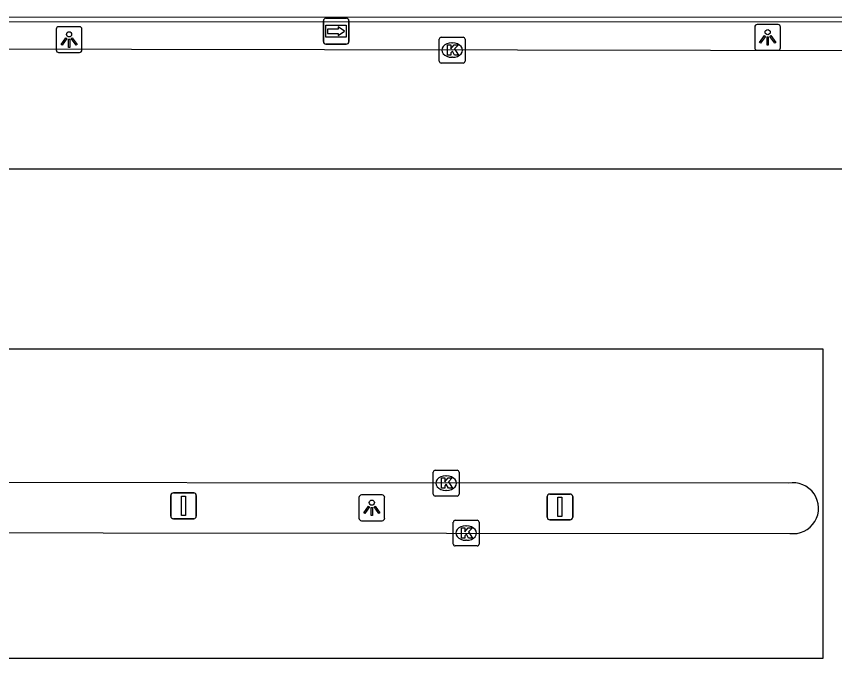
# Model space of a CAD drawing. Extents: x 160203 to 161526, y 379529 to 381797.
# Drawn here: x 161133.13 to 161164.86, y 380857.94 to 380882.84 of the extents above; entities that cross this region are included whole.
import ezdxf

# ---------------------------------------------------------------- set-up
doc = ezdxf.new("R2010")
doc.units = 0
for name, color, linetype in [('IMGEO_Hek', 7, 'Continuous'), ('IMGEO_Kolk', 7, 'Continuous'), ('IMGEO_Lichtpunt', 7, 'Continuous'), ('IMGEO_Parkeervlak_gesloten', 7, 'Continuous'), ('IMGEO_Rijbaan_lokaal_open', 7, 'Continuous'), ('IMGEO_Vlaggenmast', 7, 'Continuous'), ('IMGEO_Voetpad_open', 7, 'Continuous'), ('IMGEO_Wegwijzer', 7, 'Continuous')]:
    doc.layers.add(name, color=color, linetype=linetype)

msp = doc.modelspace()

# ---------------------------------------------------------------- linework, layer by layer
at = {"layer": 'IMGEO_Hek'}
msp.add_lwpolyline([(161024.403, 380882.66), (161191.319, 380882.635)], dxfattribs=at)
at = {"layer": 'IMGEO_Kolk'}
for p, q in [((161149.532, 380881.108), (161149.532, 380881.96)), ((161149.607, 380882.034), (161150.459, 380882.034)), ((161150.533, 380881.96), (161150.533, 380881.108)), ((161150.02, 380881.814), (161150.045, 380881.814)), ((161150.459, 380881.034), (161149.607, 380881.034)), ((161150.043, 380881.254), (161150.018, 380881.254)), ((161149.296, 380864.321), (161149.296, 380865.173)), ((161149.371, 380865.247), (161150.223, 380865.247)), ((161150.297, 380865.173), (161150.297, 380864.321)), ((161149.784, 380865.027), (161149.809, 380865.027)), ((161149.807, 380864.467), (161149.782, 380864.467)), ((161150.223, 380864.247), (161149.371, 380864.247)), ((161150.075, 380862.384), (161150.075, 380863.236)), ((161150.15, 380863.31), (161151.002, 380863.31)), ((161151.076, 380863.236), (161151.076, 380862.384)), ((161150.563, 380863.09), (161150.588, 380863.09)), ((161151.002, 380862.31), (161150.15, 380862.31)), ((161150.586, 380862.53), (161150.561, 380862.53))]:
    msp.add_line(p, q, dxfattribs=at)
for points in [[(161149.532, 380881.108), (161149.532, 380881.96)], [(161149.607, 380882.034), (161150.459, 380882.034)], [(161150.533, 380881.96), (161150.533, 380881.108)], [(161149.853, 380881.734), (161149.976, 380881.734), (161149.976, 380881.583), (161150.106, 380881.734), (161150.27, 380881.734), (161150.124, 380881.583), (161150.277, 380881.334), (161150.125, 380881.334), (161150.04, 380881.498), (161149.976, 380881.431), (161149.976, 380881.334), (161149.853, 380881.334), (161149.853, 380881.734)], [(161150.459, 380881.034), (161149.607, 380881.034)], [(161149.296, 380864.321), (161149.296, 380865.173)], [(161149.371, 380865.247), (161150.223, 380865.247)], [(161150.297, 380865.173), (161150.297, 380864.321)], [(161149.617, 380864.947), (161149.74, 380864.947), (161149.74, 380864.796), (161149.87, 380864.947), (161150.034, 380864.947), (161149.888, 380864.796), (161150.041, 380864.547), (161149.889, 380864.547), (161149.804, 380864.711), (161149.74, 380864.644), (161149.74, 380864.547), (161149.617, 380864.547), (161149.617, 380864.947)], [(161150.223, 380864.247), (161149.371, 380864.247)], [(161150.075, 380862.384), (161150.075, 380863.236)], [(161150.15, 380863.31), (161151.002, 380863.31)], [(161151.076, 380863.236), (161151.076, 380862.384)], [(161150.396, 380863.01), (161150.519, 380863.01), (161150.519, 380862.859), (161150.649, 380863.01), (161150.813, 380863.01), (161150.667, 380862.859), (161150.82, 380862.61), (161150.668, 380862.61), (161150.583, 380862.774), (161150.519, 380862.707), (161150.519, 380862.61), (161150.396, 380862.61), (161150.396, 380863.01)], [(161151.002, 380862.31), (161150.15, 380862.31)]]:
    msp.add_lwpolyline(points, dxfattribs=at)
for centre, start, end in [((161149.609, 380881.958), 91.552, 178.448), ((161149.609, 380881.958), 91.552, 178.448), ((161150.457, 380881.958), 1.552, 88.448), ((161150.457, 380881.958), 1.552, 88.448), ((161149.609, 380881.11), 181.552, 268.448), ((161149.609, 380881.11), 181.552, 268.448), ((161150.457, 380881.11), 271.552, 358.448), ((161150.457, 380881.11), 271.552, 358.448), ((161149.373, 380865.171), 91.552, 178.448), ((161149.373, 380865.171), 91.552, 178.448), ((161150.221, 380865.171), 1.552, 88.448), ((161150.221, 380865.171), 1.552, 88.448), ((161149.373, 380864.323), 181.552, 268.448), ((161149.373, 380864.323), 181.552, 268.448), ((161150.221, 380864.323), 271.552, 358.448), ((161150.221, 380864.323), 271.552, 358.448), ((161150.152, 380863.234), 91.552, 178.448), ((161150.152, 380863.234), 91.552, 178.448), ((161151, 380863.234), 1.552, 88.448), ((161151, 380863.234), 1.552, 88.448), ((161150.152, 380862.386), 181.552, 268.448), ((161150.152, 380862.386), 181.552, 268.448), ((161151, 380862.386), 271.552, 358.448), ((161151, 380862.386), 271.552, 358.448)]:
    msp.add_arc(centre, 0.0765, start, end, dxfattribs=at)
for centre, major_axis, ratio, start_param, end_param in [((161150.019, 380881.534), (-0.387, 0.002), 0.722429, 4.712389, 7.853982), ((161150.044, 380881.534), (-0.39, 0.002), 0.717154, 1.570796, 4.712389), ((161149.783, 380864.747), (-0.387, 0.002), 0.722429, 4.712389, 7.853982), ((161149.808, 380864.747), (-0.39, 0.002), 0.717154, 1.570796, 4.712389), ((161150.562, 380862.81), (-0.387, 0.002), 0.722429, 4.712389, 7.853982), ((161150.587, 380862.81), (-0.39, 0.002), 0.717154, 1.570796, 4.712389)]:
    msp.add_ellipse(centre, major_axis=major_axis, ratio=ratio, start_param=start_param, end_param=end_param, dxfattribs=at)
at = {"layer": 'IMGEO_Lichtpunt'}
for p, q in [((161134.674, 380882.347), (161134.674, 380881.54)), ((161134.674, 380882.347), (161134.674, 380881.54)), ((161135.576, 380882.442), (161134.768, 380882.442)), ((161135.576, 380882.442), (161134.768, 380882.442)), ((161135.67, 380881.54), (161135.67, 380882.347)), ((161135.67, 380881.54), (161135.67, 380882.347)), ((161161.767, 380882.431), (161161.767, 380881.624)), ((161161.767, 380882.431), (161161.767, 380881.624)), ((161162.669, 380882.526), (161161.861, 380882.526)), ((161162.669, 380882.526), (161161.861, 380882.526)), ((161162.763, 380881.624), (161162.763, 380882.431)), ((161162.763, 380881.624), (161162.763, 380882.431)), ((161134.768, 380881.446), (161135.576, 380881.446)), ((161134.768, 380881.446), (161135.576, 380881.446)), ((161161.861, 380881.53), (161162.669, 380881.53)), ((161161.861, 380881.53), (161162.669, 380881.53)), ((161146.416, 380864.192), (161146.416, 380863.385)), ((161146.416, 380864.192), (161146.416, 380863.385)), ((161147.318, 380864.287), (161146.51, 380864.287)), ((161147.318, 380864.287), (161146.51, 380864.287)), ((161147.412, 380863.385), (161147.412, 380864.192)), ((161147.412, 380863.385), (161147.412, 380864.192)), ((161146.51, 380863.291), (161147.318, 380863.291)), ((161146.51, 380863.291), (161147.318, 380863.291))]:
    msp.add_line(p, q, dxfattribs=at)
for points in [[(161135.048, 380882.011), (161135.087, 380881.983), (161134.899, 380881.721), (161134.861, 380881.748), (161135.048, 380882.011)], [(161135.15, 380881.963), (161135.197, 380881.963), (161135.197, 380881.641), (161135.15, 380881.641), (161135.15, 380881.963)], [(161135.26, 380881.983), (161135.298, 380882.01), (161135.485, 380881.748), (161135.446, 380881.72), (161135.26, 380881.983)], [(161162.141, 380882.095), (161162.18, 380882.067), (161161.992, 380881.805), (161161.954, 380881.832), (161162.141, 380882.095)], [(161162.243, 380882.047), (161162.29, 380882.047), (161162.29, 380881.725), (161162.243, 380881.725), (161162.243, 380882.047)], [(161162.353, 380882.067), (161162.391, 380882.094), (161162.578, 380881.832), (161162.539, 380881.804), (161162.353, 380882.067)], [(161146.79, 380863.856), (161146.829, 380863.828), (161146.641, 380863.566), (161146.603, 380863.593), (161146.79, 380863.856)], [(161147.002, 380863.828), (161147.04, 380863.855), (161147.227, 380863.593), (161147.188, 380863.565), (161147.002, 380863.828)], [(161146.892, 380863.808), (161146.939, 380863.808), (161146.939, 380863.486), (161146.892, 380863.486), (161146.892, 380863.808)]]:
    msp.add_lwpolyline(points, dxfattribs=at)
for centre in [(161135.173, 380882.145), (161162.266, 380882.229), (161146.915, 380863.99)]:
    msp.add_circle(centre, 0.0994, dxfattribs=at)
for centre, start, end in [((161134.768, 380882.347), 90, 180), ((161134.768, 380882.347), 90, 180), ((161135.576, 380882.347), 0, 90), ((161135.576, 380882.347), 0, 90), ((161161.861, 380882.431), 90, 180), ((161161.861, 380882.431), 90, 180), ((161162.669, 380882.431), 0, 90), ((161162.669, 380882.431), 0, 90), ((161161.861, 380881.624), 180, 270), ((161161.861, 380881.624), 180, 270), ((161162.669, 380881.624), 270, 0), ((161162.669, 380881.624), 270, 360), ((161134.768, 380881.54), 180, 270), ((161134.768, 380881.54), 180, 270), ((161135.576, 380881.54), 270, 0), ((161135.576, 380881.54), 270, 360), ((161146.51, 380864.192), 90, 180), ((161146.51, 380864.192), 90, 180), ((161147.318, 380864.192), 0, 90), ((161147.318, 380864.192), 0, 90), ((161146.51, 380863.385), 180, 270), ((161146.51, 380863.385), 180, 270), ((161147.318, 380863.385), 270, 0), ((161147.318, 380863.385), 270, 360)]:
    msp.add_arc(centre, 0.0946, start, end, dxfattribs=at)
at = {"layer": 'IMGEO_Parkeervlak_gesloten'}
for points in [[(161190.008, 380881.462), (161025.263, 380881.755)], [(161163.067, 380864.74), (161069.788, 380864.795), (161069.369, 380864.741)], [(161069.919, 380862.889), (161163.122, 380862.797)]]:
    msp.add_lwpolyline(points, dxfattribs=at)
msp.add_arc((161163.254, 380863.773), 0.985, 262.2733, 100.9696, dxfattribs=at)
at = {"layer": 'IMGEO_Rijbaan_lokaal_open'}
for points in [[(161190.893, 380876.912), (161024.332, 380876.912), (161024.332, 380881.333)], [(161069.369, 380864.741), (161068.443, 380864.741), (161068.443, 380869.951), (161164.402, 380869.951), (161164.402, 380857.943), (161069.108, 380857.943), (161069.108, 380863.066)]]:
    msp.add_lwpolyline(points, dxfattribs=at)
at = {"layer": 'IMGEO_Vlaggenmast'}
for p, q in [((161139.118, 380863.468), (161139.118, 380864.268)), ((161139.118, 380864.268), (161139.118, 380863.468)), ((161139.218, 380864.368), (161140.008, 380864.368)), ((161140.008, 380864.368), (161139.218, 380864.368)), ((161140.108, 380864.268), (161140.108, 380863.468)), ((161140.108, 380863.468), (161140.108, 380864.268)), ((161153.714, 380863.424), (161153.714, 380864.224)), ((161153.714, 380864.224), (161153.714, 380863.424)), ((161153.814, 380864.324), (161154.604, 380864.324)), ((161154.604, 380864.324), (161153.814, 380864.324)), ((161154.704, 380864.224), (161154.704, 380863.424)), ((161154.704, 380863.424), (161154.704, 380864.224)), ((161140.008, 380863.368), (161139.218, 380863.368)), ((161139.218, 380863.368), (161140.008, 380863.368)), ((161154.604, 380863.324), (161153.814, 380863.324)), ((161153.814, 380863.324), (161154.604, 380863.324))]:
    msp.add_line(p, q, dxfattribs=at)
for points in [[(161139.538, 380864.243), (161139.688, 380864.243), (161139.688, 380863.493), (161139.538, 380863.493), (161139.538, 380864.243)], [(161154.134, 380864.199), (161154.284, 380864.199), (161154.284, 380863.449), (161154.134, 380863.449), (161154.134, 380864.199)]]:
    msp.add_lwpolyline(points, dxfattribs=at)
for centre, start, end in [((161139.218, 380864.268), 90, 180), ((161139.218, 380864.268), 90, 180), ((161140.008, 380864.268), 0, 90), ((161140.008, 380864.268), 360, 90), ((161153.814, 380864.224), 90, 180), ((161153.814, 380864.224), 90, 180), ((161154.604, 380864.224), 0, 90), ((161154.604, 380864.224), 360, 90), ((161139.218, 380863.468), 180, 270), ((161139.218, 380863.468), 180, 270), ((161140.008, 380863.468), 270, 0), ((161140.008, 380863.468), 270, 0), ((161153.814, 380863.424), 180, 270), ((161153.814, 380863.424), 180, 270), ((161154.604, 380863.424), 270, 0), ((161154.604, 380863.424), 270, 0)]:
    msp.add_arc(centre, 0.1, start, end, dxfattribs=at)
at = {"layer": 'IMGEO_Voetpad_open'}
msp.add_lwpolyline([(161025.268, 380882.842), (161191.341, 380882.812)], dxfattribs=at)
at = {"layer": 'IMGEO_Wegwijzer'}
for p, q in [((161145.035, 380881.867), (161145.035, 380882.667)), ((161145.035, 380882.667), (161145.035, 380881.867)), ((161145.135, 380882.767), (161145.925, 380882.767)), ((161145.925, 380882.767), (161145.135, 380882.767)), ((161146.025, 380882.667), (161146.025, 380881.867)), ((161146.025, 380881.867), (161146.025, 380882.667)), ((161145.925, 380881.767), (161145.135, 380881.767)), ((161145.135, 380881.767), (161145.925, 380881.767))]:
    msp.add_line(p, q, dxfattribs=at)
for points in [[(161145.136, 380882.499), (161145.924, 380882.499), (161145.924, 380882.035), (161145.136, 380882.035), (161145.136, 380882.499)], [(161145.201, 380882.351), (161145.201, 380882.267), (161145.201, 380882.183), (161145.612, 380882.183), (161145.612, 380882.1), (161145.859, 380882.267), (161145.612, 380882.434), (161145.612, 380882.351), (161145.201, 380882.351)]]:
    msp.add_lwpolyline(points, dxfattribs=at)
for centre, start, end in [((161145.135, 380882.667), 90, 180), ((161145.135, 380882.667), 90, 180), ((161145.925, 380882.667), 0, 90), ((161145.925, 380882.667), 360, 90), ((161145.135, 380881.867), 180, 270), ((161145.135, 380881.867), 180, 270), ((161145.925, 380881.867), 270, 0), ((161145.925, 380881.867), 270, 0)]:
    msp.add_arc(centre, 0.1, start, end, dxfattribs=at)

doc.saveas('drawing.dxf')
